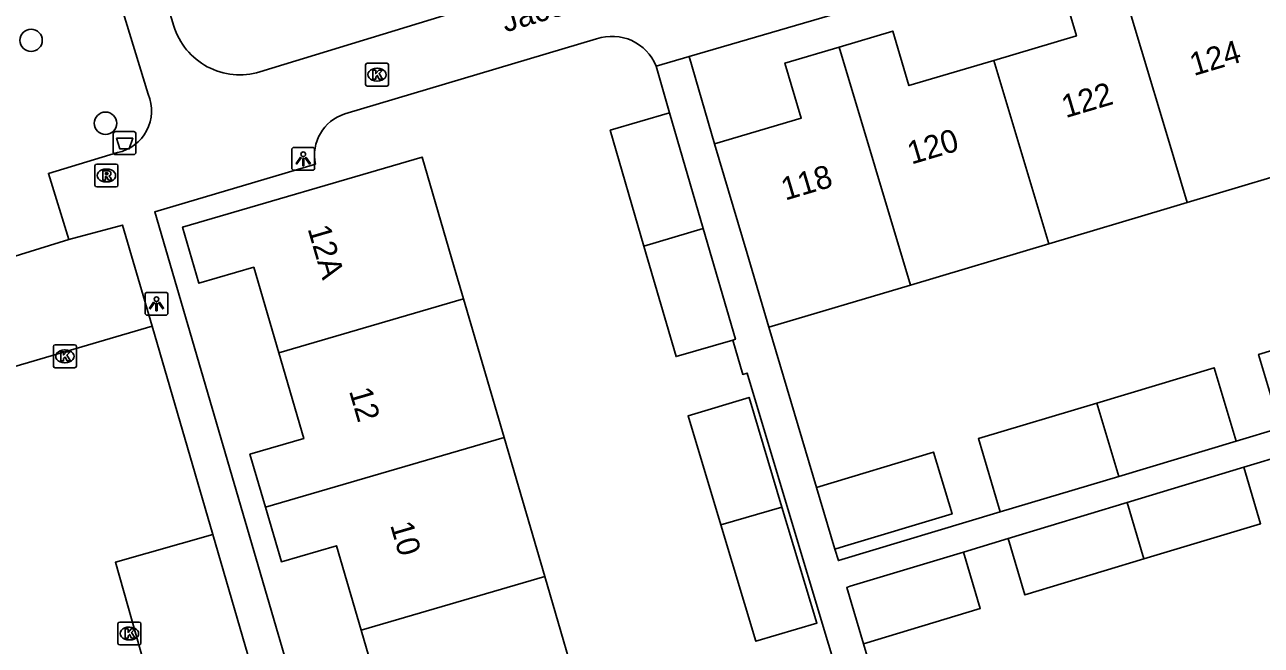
# Model space of a CAD drawing. Extents: x 158087 to 159494, y 382905 to 383981.
# Drawn here: x 158950.2 to 159004.1, y 383286.2 to 383313.3 of the extents above; entities that cross this region are included whole.
import ezdxf

# ---------------------------------------------------------------- set-up
doc = ezdxf.new("R2010")
doc.units = 0
for name, color, linetype in [('IMGEO_Afvalbak', 7, 'Continuous'), ('IMGEO_Boom', 7, 'Continuous'), ('IMGEO_Kolk', 7, 'Continuous'), ('IMGEO_Lichtpunt', 7, 'Continuous'), ('IMGEO_Openbare_ruimte_label', 7, 'Continuous'), ('IMGEO_Pand', 7, 'Continuous'), ('IMGEO_Pand_nummerreeks', 7, 'Continuous'), ('IMGEO_Parkeervlak_open', 7, 'Continuous'), ('IMGEO_Rijbaan_lokaal_open', 7, 'Continuous'), ('IMGEO_Rioolput', 7, 'Continuous'), ('IMGEO_Voetpad_open', 7, 'Continuous')]:
    doc.layers.add(name, color=color, linetype=linetype)

msp = doc.modelspace()

# ---------------------------------------------------------------- linework, layer by layer
at = {"layer": 'IMGEO_Afvalbak'}
for p, q in [((158954.015, 383307.699), (158954.015, 383308.499)), ((158954.015, 383308.499), (158954.015, 383307.699)), ((158954.115, 383308.599), (158954.905, 383308.599)), ((158954.905, 383308.599), (158954.115, 383308.599)), ((158955.005, 383308.499), (158955.005, 383307.699)), ((158955.005, 383307.699), (158955.005, 383308.499)), ((158954.905, 383307.599), (158954.115, 383307.599)), ((158954.115, 383307.599), (158954.905, 383307.599))]:
    msp.add_line(p, q, dxfattribs=at)
msp.add_lwpolyline([(158954.158, 383308.313), (158954.862, 383308.313), (158954.713, 383307.843), (158954.307, 383307.843), (158954.158, 383308.313)], dxfattribs=at)
for centre, start, end in [((158954.115, 383308.499), 90, 180), ((158954.115, 383308.499), 90, 180), ((158954.905, 383308.499), 0, 90), ((158954.905, 383308.499), 360, 90), ((158954.115, 383307.699), 180, 270), ((158954.115, 383307.699), 180, 270), ((158954.905, 383307.699), 270, 0), ((158954.905, 383307.699), 270, 0)]:
    msp.add_arc(centre, 0.1, start, end, dxfattribs=at)
at = {"layer": 'IMGEO_Boom'}
for centre in [(158950.427, 383312.583), (158953.674, 383308.963)]:
    msp.add_circle(centre, 0.489, dxfattribs=at)
at = {"layer": 'IMGEO_Kolk'}
for p, q in [((158965.023, 383310.66), (158965.023, 383311.512)), ((158965.098, 383311.586), (158965.95, 383311.586)), ((158966.024, 383311.512), (158966.024, 383310.66)), ((158965.511, 383311.366), (158965.536, 383311.366)), ((158965.95, 383310.586), (158965.098, 383310.586)), ((158965.534, 383310.806), (158965.509, 383310.806)), ((158951.402, 383298.374), (158951.402, 383299.226)), ((158951.477, 383299.3), (158952.329, 383299.3)), ((158952.403, 383299.226), (158952.403, 383298.374)), ((158951.89, 383299.08), (158951.915, 383299.08)), ((158952.329, 383298.3), (158951.477, 383298.3)), ((158951.913, 383298.52), (158951.888, 383298.52)), ((158954.219, 383286.279), (158954.219, 383287.131)), ((158954.294, 383287.205), (158955.146, 383287.205)), ((158954.707, 383286.985), (158954.732, 383286.985)), ((158955.22, 383287.131), (158955.22, 383286.279)), ((158955.146, 383286.205), (158954.294, 383286.205)), ((158954.73, 383286.425), (158954.705, 383286.425))]:
    msp.add_line(p, q, dxfattribs=at)
for points in [[(158965.023, 383310.66), (158965.023, 383311.512)], [(158965.098, 383311.586), (158965.95, 383311.586)], [(158966.024, 383311.512), (158966.024, 383310.66)], [(158965.344, 383311.286), (158965.467, 383311.286), (158965.467, 383311.135), (158965.597, 383311.286), (158965.761, 383311.286), (158965.615, 383311.135), (158965.768, 383310.886), (158965.616, 383310.886), (158965.531, 383311.05), (158965.467, 383310.983), (158965.467, 383310.886), (158965.344, 383310.886), (158965.344, 383311.286)], [(158965.95, 383310.586), (158965.098, 383310.586)], [(158951.402, 383298.374), (158951.402, 383299.226)], [(158951.477, 383299.3), (158952.329, 383299.3)], [(158952.403, 383299.226), (158952.403, 383298.374)], [(158951.723, 383299), (158951.846, 383299), (158951.846, 383298.849), (158951.976, 383299), (158952.14, 383299), (158951.994, 383298.849), (158952.147, 383298.6), (158951.995, 383298.6), (158951.91, 383298.764), (158951.846, 383298.697), (158951.846, 383298.6), (158951.723, 383298.6), (158951.723, 383299)], [(158952.329, 383298.3), (158951.477, 383298.3)], [(158954.219, 383286.279), (158954.219, 383287.131)], [(158954.294, 383287.205), (158955.146, 383287.205)], [(158954.54, 383286.905), (158954.663, 383286.905), (158954.663, 383286.754), (158954.793, 383286.905), (158954.957, 383286.905), (158954.811, 383286.754), (158954.964, 383286.505), (158954.812, 383286.505), (158954.727, 383286.669), (158954.663, 383286.602), (158954.663, 383286.505), (158954.54, 383286.505), (158954.54, 383286.905)], [(158955.22, 383287.131), (158955.22, 383286.279)], [(158955.146, 383286.205), (158954.294, 383286.205)]]:
    msp.add_lwpolyline(points, dxfattribs=at)
for centre, start, end in [((158965.1, 383311.51), 91.552, 178.448), ((158965.1, 383311.51), 91.552, 178.448), ((158965.948, 383311.51), 1.552, 88.448), ((158965.948, 383311.51), 1.552, 88.448), ((158965.1, 383310.662), 181.552, 268.448), ((158965.1, 383310.662), 181.552, 268.448), ((158965.948, 383310.662), 271.552, 358.448), ((158965.948, 383310.662), 271.552, 358.448), ((158951.479, 383299.224), 91.552, 178.448), ((158951.479, 383299.224), 91.552, 178.448), ((158952.327, 383299.224), 1.552, 88.448), ((158952.327, 383299.224), 1.552, 88.448), ((158951.479, 383298.376), 181.552, 268.448), ((158951.479, 383298.376), 181.552, 268.448), ((158952.327, 383298.376), 271.552, 358.448), ((158952.327, 383298.376), 271.552, 358.448), ((158954.296, 383287.129), 91.552, 178.448), ((158954.296, 383287.129), 91.552, 178.448), ((158955.144, 383287.129), 1.552, 88.448), ((158955.144, 383287.129), 1.552, 88.448), ((158954.296, 383286.281), 181.552, 268.448), ((158954.296, 383286.281), 181.552, 268.448), ((158955.144, 383286.281), 271.552, 358.448), ((158955.144, 383286.281), 271.552, 358.448)]:
    msp.add_arc(centre, 0.0765, start, end, dxfattribs=at)
for centre, major_axis, ratio, start_param, end_param in [((158965.51, 383311.086), (-0.387, 0.002), 0.722429, 4.712389, 7.853982), ((158965.535, 383311.086), (-0.39, 0.002), 0.717154, 1.570796, 4.712389), ((158951.889, 383298.8), (-0.387, 0.002), 0.722429, 4.712389, 7.853982), ((158951.914, 383298.8), (-0.39, 0.002), 0.717154, 1.570796, 4.712389), ((158954.706, 383286.705), (-0.387, 0.002), 0.722429, 4.712389, 7.853982), ((158954.731, 383286.705), (-0.39, 0.002), 0.717154, 1.570796, 4.712389)]:
    msp.add_ellipse(centre, major_axis=major_axis, ratio=ratio, start_param=start_param, end_param=end_param, dxfattribs=at)
at = {"layer": 'IMGEO_Lichtpunt'}
for p, q in [((158961.805, 383307.815), (158961.805, 383307.008)), ((158961.805, 383307.815), (158961.805, 383307.008)), ((158962.707, 383307.91), (158961.899, 383307.91)), ((158962.707, 383307.91), (158961.899, 383307.91)), ((158962.801, 383307.008), (158962.801, 383307.815)), ((158962.801, 383307.008), (158962.801, 383307.815)), ((158961.899, 383306.914), (158962.707, 383306.914)), ((158961.899, 383306.914), (158962.707, 383306.914)), ((158955.401, 383301.494), (158955.401, 383300.687)), ((158955.401, 383301.494), (158955.401, 383300.687)), ((158956.303, 383301.589), (158955.495, 383301.589)), ((158956.303, 383301.589), (158955.495, 383301.589)), ((158956.397, 383300.687), (158956.397, 383301.494)), ((158956.397, 383300.687), (158956.397, 383301.494)), ((158955.495, 383300.593), (158956.303, 383300.593)), ((158955.495, 383300.593), (158956.303, 383300.593))]:
    msp.add_line(p, q, dxfattribs=at)
for points in [[(158962.179, 383307.479), (158962.218, 383307.451), (158962.03, 383307.189), (158961.992, 383307.216), (158962.179, 383307.479)], [(158962.281, 383307.431), (158962.328, 383307.431), (158962.328, 383307.109), (158962.281, 383307.109), (158962.281, 383307.431)], [(158962.391, 383307.451), (158962.429, 383307.478), (158962.616, 383307.216), (158962.577, 383307.188), (158962.391, 383307.451)], [(158955.775, 383301.158), (158955.814, 383301.13), (158955.626, 383300.868), (158955.588, 383300.895), (158955.775, 383301.158)], [(158955.877, 383301.11), (158955.924, 383301.11), (158955.924, 383300.788), (158955.877, 383300.788), (158955.877, 383301.11)], [(158955.987, 383301.13), (158956.025, 383301.157), (158956.212, 383300.895), (158956.173, 383300.867), (158955.987, 383301.13)]]:
    msp.add_lwpolyline(points, dxfattribs=at)
for centre in [(158962.304, 383307.613), (158955.9, 383301.292)]:
    msp.add_circle(centre, 0.0994, dxfattribs=at)
for centre, start, end in [((158961.899, 383307.815), 90, 180), ((158961.899, 383307.815), 90, 180), ((158962.707, 383307.815), 0, 90), ((158962.707, 383307.815), 0, 90), ((158961.899, 383307.008), 180, 270), ((158961.899, 383307.008), 180, 270), ((158962.707, 383307.008), 270, 0), ((158962.707, 383307.008), 270, 360), ((158955.495, 383301.494), 90, 180), ((158955.495, 383301.494), 90, 180), ((158956.303, 383301.494), 0, 90), ((158956.303, 383301.494), 0, 90), ((158955.495, 383300.687), 180, 270), ((158955.495, 383300.687), 180, 270), ((158956.303, 383300.687), 270, 0), ((158956.303, 383300.687), 270, 360)]:
    msp.add_arc(centre, 0.0946, start, end, dxfattribs=at)
at = {"layer": 'IMGEO_Pand'}
for points in [[(158997.758, 383315.894), (158995.329, 383315.172), (158996.039, 383312.777), (158992.436, 383311.709)], [(159000.876, 383305.514), (159000, 383308.43), (158997.758, 383315.894)], [(158992.436, 383311.709), (158988.728, 383310.609), (158988.023, 383312.984), (158985.681, 383312.29)], [(158985.681, 383312.29), (158983.319, 383311.589), (158984.032, 383309.184), (158980.249, 383308.063)], [(158988.798, 383301.909), (158985.681, 383312.29)], [(158992.436, 383311.709), (158994.837, 383303.711)], [(158977.166, 383303.61), (158975.695, 383308.663), (158978.287, 383309.418)], [(158979.758, 383304.367), (158978.287, 383309.418)], [(158980.249, 383308.063), (158981.669, 383303.278), (158982.622, 383300.066)], [(158961.231, 383298.954), (158960.14, 383302.687), (158957.753, 383301.989), (158957.038, 383304.437), (158967.492, 383307.492), (158968.894, 383302.693), (158969.298, 383301.311)], [(159006.914, 383307.315), (159000.876, 383305.514)], [(158994.837, 383303.711), (159000, 383305.252), (159000.876, 383305.514)], [(158979.758, 383304.367), (158977.166, 383303.61)], [(158981.046, 383299.509), (158981.162, 383299.543), (158979.758, 383304.367)], [(158981.046, 383299.509), (158978.569, 383298.788), (158977.166, 383303.61)], [(158988.798, 383301.909), (158994.837, 383303.711)], [(158982.622, 383300.066), (158988.798, 383301.909)], [(158961.231, 383298.954), (158969.298, 383301.311)], [(158969.298, 383301.311), (158971.068, 383295.254)], [(159008.994, 383300.388), (159003.988, 383298.883), (159004.075, 383298.591), (159004.937, 383295.683)], [(158960.653, 383292.211), (158959.977, 383294.526), (158962.324, 383295.212), (158961.231, 383298.954)], [(159003.004, 383295.101), (159002.055, 383298.302), (158996.924, 383296.759)], [(158980.524, 383291.442), (158979.094, 383296.204), (158981.757, 383297.003), (158983.192, 383292.221)], [(158996.924, 383296.759), (158991.766, 383295.208), (158992.714, 383292.008)], [(158996.924, 383296.759), (158997.012, 383296.467), (158997.884, 383293.562)], [(158971.068, 383295.254), (158960.653, 383292.211)], [(158971.068, 383295.254), (158972.838, 383289.197)], [(158997.884, 383293.562), (159003.004, 383295.101)], [(158985.502, 383290.389), (158985.921, 383290.514), (158990.611, 383291.925), (158989.801, 383294.618), (158984.692, 383293.082)], [(159003.342, 383293.96), (158998.254, 383292.42)], [(158998.984, 383289.958), (159004.072, 383291.497), (159003.342, 383293.96)], [(158992.714, 383292.008), (158997.884, 383293.562)], [(158984.692, 383293.082), (158985.502, 383290.389)], [(158964.824, 383286.856), (158963.748, 383290.537), (158961.347, 383289.835), (158960.653, 383292.211)], [(158983.192, 383292.221), (158984.715, 383287.152), (158982.047, 383286.371), (158980.524, 383291.442)], [(158980.524, 383291.442), (158983.192, 383292.221)], [(158998.254, 383292.42), (158993.058, 383290.848)], [(158998.254, 383292.42), (158998.984, 383289.958)], [(158993.058, 383290.848), (158993.788, 383288.386), (158998.984, 383289.958)], [(158991.111, 383290.259), (158986.173, 383288.765), (158986.016, 383288.718), (158986.752, 383286.257)], [(158991.111, 383290.259), (158991.841, 383287.797), (158986.752, 383286.257)], [(158972.838, 383289.197), (158964.824, 383286.856)], [(158972.838, 383289.197), (158974.607, 383283.141)], [(158964.232, 383280.108), (158963.542, 383282.468), (158965.904, 383283.158), (158964.824, 383286.856)]]:
    msp.add_lwpolyline(points, dxfattribs=at)
at = {"layer": 'IMGEO_Parkeervlak_open'}
msp.add_lwpolyline([(158952.077, 383303.899), (158947.612, 383302.509), (158948.864, 383298.116)], dxfattribs=at)
at = {"layer": 'IMGEO_Rijbaan_lokaal_open'}
for points in [[(158955.706, 383300.11), (158948.958, 383298.143), (158948.864, 383298.116)], [(158955.706, 383300.11), (158958.354, 383291.021)], [(158956.645, 383280.866), (158954.104, 383289.814), (158958.354, 383291.021)]]:
    msp.add_lwpolyline(points, dxfattribs=at)
at = {"layer": 'IMGEO_Rioolput'}
for p, q in [((158953.216, 383306.26), (158953.216, 383307.112)), ((158953.291, 383307.186), (158954.143, 383307.186)), ((158953.704, 383306.966), (158953.729, 383306.966)), ((158954.217, 383307.112), (158954.217, 383306.26)), ((158954.143, 383306.186), (158953.291, 383306.186)), ((158953.727, 383306.406), (158953.702, 383306.406))]:
    msp.add_line(p, q, dxfattribs=at)
for points in [[(158953.216, 383306.26), (158953.216, 383307.112)], [(158953.291, 383307.186), (158954.143, 383307.186)], [(158953.805, 383306.884), (158953.553, 383306.886), (158953.553, 383306.486)], [(158953.731, 383306.805), (158953.677, 383306.805), (158953.677, 383306.724)], [(158953.677, 383306.724), (158953.729, 383306.724)], [(158954.217, 383307.112), (158954.217, 383306.26)], [(158954.143, 383306.186), (158953.291, 383306.186)], [(158953.553, 383306.486), (158953.677, 383306.486), (158953.677, 383306.648), (158953.688, 383306.648)], [(158953.735, 383306.619), (158953.806, 383306.486), (158953.946, 383306.486), (158953.881, 383306.612)]]:
    msp.add_lwpolyline(points, dxfattribs=at)
for centre, radius, start, end in [((158953.293, 383307.11), 0.0765, 91.552, 178.448), ((158953.293, 383307.11), 0.0765, 91.552, 178.448), ((158953.713, 383306.913), 0.19, 274.7715, 282.9687), ((158953.737, 383306.709), 0.0964, 77.0061, 93.1865), ((158953.751, 383306.766), 0.0378, 276.6634, 79.6772), ((158953.804, 383306.774), 0.109, 350.3612, 89.416), ((158953.802, 383306.774), 0.112, 277.5842, 350.9817), ((158953.786, 383306.559), 0.108, 29.5134, 73.7905), ((158954.141, 383307.11), 0.0765, 1.552, 88.448), ((158954.141, 383307.11), 0.0765, 1.552, 88.448), ((158953.293, 383306.262), 0.0765, 181.552, 268.448), ((158953.293, 383306.262), 0.0765, 181.552, 268.448), ((158953.687, 383306.595), 0.0533, 26.0293, 88.6989), ((158954.141, 383306.262), 0.0765, 271.552, 358.448), ((158954.141, 383306.262), 0.0765, 271.552, 358.448)]:
    msp.add_arc(centre, radius, start, end, dxfattribs=at)
for centre, major_axis, ratio, start_param, end_param in [((158953.703, 383306.686), (-0.387, 0.002), 0.722429, 4.712389, 7.853982), ((158953.728, 383306.686), (-0.39, 0.002), 0.717154, 1.570796, 4.712389)]:
    msp.add_ellipse(centre, major_axis=major_axis, ratio=ratio, start_param=start_param, end_param=end_param, dxfattribs=at)
at = {"layer": 'IMGEO_Voetpad_open'}
for points in [[(158955.01, 383331.188), (158953.898, 383330.945), (158954.532, 383320.194), (158956.659, 383313.207)], [(158979.137, 383311.871), (159000, 383317.964), (159021.744, 383324.56), (159021.407, 383325.422)], [(158952.52, 383321.1), (158952.614, 383319.805), (158955.535, 383310.228)], [(158960.404, 383311.213), (158976.221, 383316.05)], [(158964.118, 383309.372), (158975.1, 383312.643)], [(158977.706, 383311.453), (158979.137, 383311.871)], [(158979.137, 383311.871), (158980.249, 383308.063)], [(158978.287, 383309.418), (158977.706, 383311.453)], [(158954.201, 383307.687), (158951.187, 383306.778), (158952.077, 383303.899)], [(158962.765, 383279.664), (158963.226, 383279.762), (158955.822, 383305.1), (158962.84, 383307.176)], [(158952.077, 383303.899), (158954.42, 383304.525), (158955.706, 383300.11)], [(158982.622, 383300.066), (158984.692, 383293.082)], [(158989.649, 383271.374), (158989.089, 383273.297), (158988.513, 383275.284), (158987.037, 383280.199), (158985.221, 383286.244), (158983.407, 383292.284), (158981.671, 383298.065), (158981.483, 383298.009), (158981.046, 383299.509)], [(159003.004, 383295.101), (159004.937, 383295.683)], [(159005.274, 383294.545), (159003.342, 383293.96)], [(158985.502, 383290.389), (158985.653, 383289.887), (158992.714, 383292.008)], [(158958.354, 383291.021), (158960.944, 383282.132), (158958.571, 383281.49)], [(158993.058, 383290.848), (158991.111, 383290.259)], [(158986.752, 383286.257), (158986.825, 383286.014), (158988.752, 383279.573)]]:
    msp.add_lwpolyline(points, dxfattribs=at)
for centre, radius, start, end in [((158959.526, 383314.078), 2.997, 196.8994, 287.0351), ((158975.779, 383310.682), 2.075, 21.8037, 109.1097), ((158953.829, 383309.503), 1.854, 281.5812, 23.0207), ((158964.681, 383307.575), 1.884, 107.3884, 192.2156)]:
    msp.add_arc(centre, radius, start, end, dxfattribs=at)

# ---------------------------------------------------------------- texts
at = {"layer": 'IMGEO_Openbare_ruimte_label'}
msp.add_text('Jacob Oppenheimstraat', height=1, rotation=16.6224, dxfattribs=at).set_placement((158971.124, 383312.923))
at = {"layer": 'IMGEO_Pand_nummerreeks'}
for s, rotation, p in [('124', 16.6016, (159001.16, 383311.022)), ('122', 16.515, (158995.571, 383309.186)), ('120', 16.5193, (158988.841, 383307.161)), ('118', 16.5059, (158983.333, 383305.588)), ('12A', 286.2914, (158962.486, 383304.371)), ('12', 286.2825, (158964.294, 383297.29)), ('10', 286.3086, (158966.088, 383291.44))]:
    msp.add_text(s, height=1, rotation=rotation, dxfattribs=at).set_placement(p)

doc.saveas('drawing.dxf')
